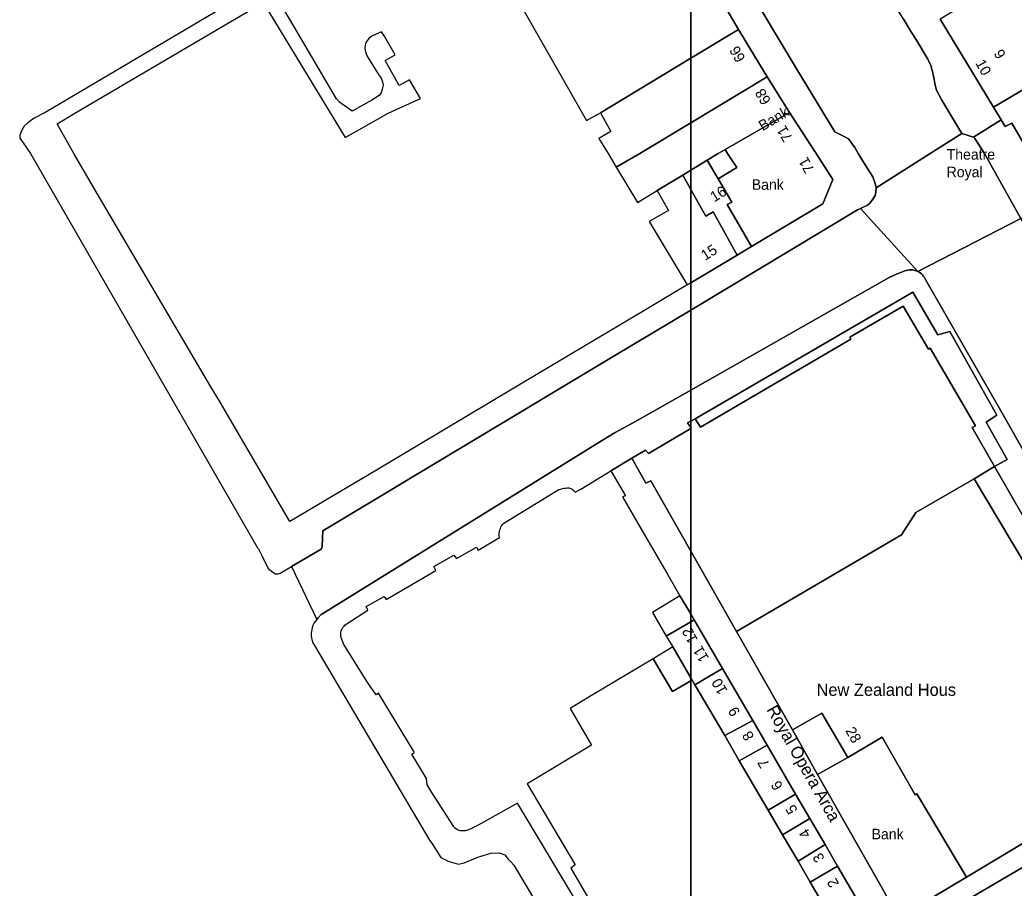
# Model space of a CAD drawing. Extents: x 529240 to 530363, y 179600 to 180767.
# Drawn here: x 529620.3 to 529762.1, y 180395.2 to 180519 of the extents above; entities that cross this region are included whole.
import ezdxf

# ---------------------------------------------------------------- set-up
doc = ezdxf.new("R2010")
doc.units = 0
for name, color, linetype in [('Building', 7, 'Continuous'), ('General surface', 7, 'Continuous'), ('Road Or Track', 7, 'Continuous'), ('Roadside', 7, 'Continuous'), ('Unclassified', 7, 'Continuous')]:
    doc.layers.add(name, color=color, linetype=linetype)

msp = doc.modelspace()

# ---------------------------------------------------------------- linework, layer by layer
at = {"layer": 'Building'}
for points in [[(529716, 180513.56), (529716, 180529.53), (529712.15, 180536.25), (529710.4, 180539.3), (529688.75, 180526.4), (529701.15, 180504.7), (529703.1, 180505.8)], [(529768.1, 180490.9), (529784.4, 180500), (529791, 180503.75), (529802.3, 180510.1), (529803.2, 180510.75), (529801.1, 180514.4), (529796.3, 180523), (529795.6, 180524.2), (529794.1, 180526.8), (529793.35, 180528.15), (529791.95, 180530.55), (529791.05, 180532.2), (529775.65, 180523.35), (529778.6, 180518.05), (529771.5, 180513.85), (529769.5, 180512.7), (529759.2, 180506.6), (529760.3, 180504.8), (529760.85, 180503.85), (529761.8, 180504.3), (529764.3, 180500), (529767.75, 180494.05), (529766.65, 180493.35), (529766.95, 180492.85)], [(529770.85, 180531.8), (529758.1, 180524.65), (529758.8, 180523.5), (529751.6, 180519.15), (529759.2, 180506.6), (529769.5, 180512.7), (529768.2, 180515.2), (529770.1, 180516.25), (529771.5, 180513.85), (529778.6, 180518.05), (529775.65, 180523.35), (529774.55, 180525.25), (529773.4, 180527.3)], [(529716, 180513.56), (529722.8, 180517.65), (529721.2, 180520.45), (529716, 180529.53)], [(529716, 180504.35), (529726.9, 180510.9), (529722.8, 180517.65), (529716, 180513.56)], [(529716, 180504.35), (529716, 180513.56), (529703.1, 180505.8), (529704.6, 180503.1), (529702.9, 180502.1), (529704.2, 180500), (529705.35, 180498.05), (529708.75, 180500)], [(529716, 180497.61), (529718.35, 180499.05), (529719.9, 180500), (529720.9, 180500.55), (529730.1, 180505.85), (529726.9, 180510.9), (529716, 180504.35)], [(529730.1, 180505.85), (529720.9, 180500.55), (529721.25, 180500), (529722.55, 180498), (529719.9, 180496.35), (529721.85, 180493.05), (529721.2, 180492.7), (529724.65, 180486.7), (529734.85, 180492.8), (529736.25, 180496.25), (529733.9, 180500)], [(529716, 180497.61), (529716, 180504.35), (529708.75, 180500), (529705.35, 180498.05), (529708.4, 180493), (529711.2, 180494.7), (529714.85, 180496.9)], [(529766.95, 180492.85), (529766.65, 180493.35), (529767.75, 180494.05), (529764.3, 180500), (529761.8, 180504.3), (529760.85, 180503.85), (529760.3, 180504.8), (529756.35, 180502.3), (529756.5, 180502.1), (529757.9, 180500), (529763.1, 180490.7)], [(529716, 180494.86), (529718.15, 180491.05), (529719.2, 180491.65), (529722.6, 180485.5), (529724.65, 180486.7), (529721.2, 180492.7), (529721.85, 180493.05), (529719.9, 180496.35), (529718.35, 180499.05), (529716, 180497.61)], [(529716, 180481.55), (529716, 180494.86), (529714.85, 180496.9), (529711.2, 180494.7), (529712.8, 180491.85), (529710.05, 180490.3), (529715.5, 180481.25)], [(529716, 180494.86), (529716, 180497.61), (529714.85, 180496.9)], [(529716, 180481.55), (529722.6, 180485.5), (529719.2, 180491.65), (529718.15, 180491.05), (529716, 180494.86)], [(529759.35, 180455.35), (529761.15, 180456.35), (529758.15, 180461.65), (529759.65, 180462.65), (529752.95, 180474.6), (529751.25, 180474.1), (529747.7, 180480.2), (529716.65, 180462.15), (529717.4, 180460.95), (529738.85, 180473.5), (529738.7, 180473.8), (529746.3, 180478.2), (529749.9, 180472.05), (529750.15, 180472.2), (529756.6, 180461.15), (529756.15, 180460.9)], [(529716, 180443.25), (529722.5, 180431.8), (529746.05, 180445.6), (529748.1, 180448.75), (529756.45, 180453.55), (529759.35, 180455.35), (529756.15, 180460.9), (529756.6, 180461.15), (529750.15, 180472.2), (529749.9, 180472.05), (529746.3, 180478.2), (529738.7, 180473.8), (529738.85, 180473.5), (529717.4, 180460.95), (529716.65, 180462.15), (529716, 180461.8), (529716, 180460.88), (529716.05, 180460.8), (529716, 180460.77)], [(529716, 180461.8), (529715.55, 180461.55), (529716, 180460.88)], [(529716, 180443.25), (529716, 180460.77), (529709.95, 180457.2), (529709.55, 180457.65), (529707.6, 180456.5), (529709.6, 180452.95), (529710.3, 180453.3)], [(529716, 180434.29), (529716, 180443.25), (529710.3, 180453.3), (529709.6, 180452.95), (529707.6, 180456.5), (529704.6, 180454.7), (529706.7, 180451.15), (529706.25, 180451), (529709.4, 180445.6), (529712.7, 180439.95), (529714.45, 180436.9)], [(529747.1, 180388.6), (529784.75, 180410.75), (529775.55, 180427), (529778.6, 180428.75), (529776, 180433.1), (529773.05, 180431.45), (529759.35, 180455.35), (529756.45, 180453.55), (529769.05, 180432.45), (529767.7, 180431.65), (529772.95, 180422.55), (529773.05, 180422.45), (529773.2, 180422.35), (529774.1, 180422.9), (529780.7, 180411.95), (529755.35, 180396.75), (529745.7, 180391)], [(529722.5, 180431.8), (529730.5, 180417.75), (529734.7, 180420.15), (529738.4, 180413.8), (529743.3, 180416.7), (529748, 180408.5), (529748.25, 180408.65), (529755.35, 180396.75), (529780.7, 180411.95), (529774.1, 180422.9), (529773.2, 180422.35), (529773.05, 180422.45), (529772.95, 180422.55), (529767.7, 180431.65), (529769.05, 180432.45), (529756.45, 180453.55), (529748.1, 180448.75), (529746.05, 180445.6)], [(529716, 180434.29), (529716.5, 180433.45), (529720.55, 180426.5), (529724.85, 180419.1), (529726.9, 180415.6), (529730.95, 180408.6), (529733, 180405.1), (529735.15, 180401.4), (529736.95, 180398.3), (529743.75, 180386.65), (529747.1, 180388.6), (529745.7, 180391), (529734.1, 180411.4), (529730.5, 180417.75), (529722.5, 180431.8), (529716, 180443.25)], [(529716, 180433.16), (529716, 180434.29), (529714.45, 180436.9), (529710.55, 180434.5), (529712.5, 180431.15)], [(529716, 180433.16), (529716.5, 180433.45), (529716, 180434.29)], [(529716, 180425.2), (529716, 180433.16), (529712.5, 180431.15), (529713.45, 180429.6)], [(529716, 180425.2), (529716.2, 180424.85), (529716.6, 180424.2), (529720.55, 180426.5), (529716.5, 180433.45), (529716, 180433.16)], [(529716, 180370.52), (529716, 180424.74), (529713.4, 180423.25), (529710.65, 180427.9), (529701.85, 180422.65), (529698.8, 180420.8), (529701.85, 180415.6), (529692.65, 180410.05), (529699.5, 180398.5), (529698.9, 180398.05), (529702.6, 180391.65), (529703.9, 180389.45), (529708.05, 180382.35), (529708.75, 180382.65)], [(529720.55, 180426.5), (529716.6, 180424.2), (529720.85, 180416.95), (529724.85, 180419.1)], [(529716, 180370.52), (529716.1, 180370.35), (529722.95, 180374.35), (529723.35, 180373.75), (529727.1, 180376.05), (529727.4, 180375.65), (529730.45, 180377.25), (529730.2, 180377.9), (529733.9, 180380), (529733.55, 180380.6), (529739.9, 180384.35), (529733.05, 180396.05), (529731.3, 180399.05), (529729.1, 180402.8), (529727.05, 180406.3), (529722.9, 180413.35), (529720.85, 180416.95), (529716.6, 180424.2), (529716.2, 180424.85), (529716, 180424.74)], [(529730.5, 180417.75), (529734.1, 180411.4), (529738.4, 180413.8), (529734.7, 180420.15)], [(529724.85, 180419.1), (529720.85, 180416.95), (529722.9, 180413.35), (529726.9, 180415.6)], [(529727.05, 180406.3), (529730.95, 180408.6), (529726.9, 180415.6), (529722.9, 180413.35)], [(529745.7, 180391), (529755.35, 180396.75), (529748.25, 180408.65), (529748, 180408.5), (529743.3, 180416.7), (529738.4, 180413.8), (529734.1, 180411.4)], [(529730.95, 180408.6), (529727.05, 180406.3), (529729.1, 180402.8), (529733, 180405.1)], [(529733, 180405.1), (529729.1, 180402.8), (529731.3, 180399.05), (529735.15, 180401.4)], [(529735.15, 180401.4), (529731.3, 180399.05), (529733.05, 180396.05), (529736.95, 180398.3)], [(529743.75, 180386.65), (529736.95, 180398.3), (529733.05, 180396.05), (529739.9, 180384.35)]]:
    msp.add_lwpolyline(points, close=True, dxfattribs=at)
for points in [[(529721.2, 180520.45), (529722.8, 180517.65)], [(529759.2, 180506.6), (529751.6, 180519.15)], [(529716, 180513.56), (529722.8, 180517.65)], [(529722.8, 180517.65), (529726.9, 180510.9)], [(529703.1, 180505.8), (529716, 180513.56)], [(529759.2, 180506.6), (529769.5, 180512.7)], [(529716, 180504.35), (529726.9, 180510.9)], [(529726.9, 180510.9), (529730.1, 180505.85)], [(529760.3, 180504.8), (529759.2, 180506.6)], [(529730.1, 180505.85), (529720.9, 180500.55)], [(529730.1, 180505.85), (529733.9, 180500), (529736.25, 180496.25), (529734.85, 180492.8), (529724.65, 180486.7)], [(529705.35, 180498.05), (529708.75, 180500), (529716, 180504.35)], [(529756.35, 180502.3), (529760.3, 180504.8)], [(529766.95, 180492.85), (529766.65, 180493.35), (529767.75, 180494.05), (529764.3, 180500), (529761.8, 180504.3), (529760.85, 180503.85), (529760.3, 180504.8)], [(529763.1, 180490.7), (529757.9, 180500), (529756.5, 180502.1), (529756.35, 180502.3)], [(529720.9, 180500.55), (529719.9, 180500), (529718.35, 180499.05)], [(529720.9, 180500.55), (529721.25, 180500), (529722.55, 180498), (529719.9, 180496.35)], [(529716, 180497.61), (529718.35, 180499.05)], [(529719.9, 180496.35), (529718.35, 180499.05)], [(529714.85, 180496.9), (529716, 180497.61)], [(529716, 180494.86), (529714.85, 180496.9)], [(529724.65, 180486.7), (529721.2, 180492.7), (529721.85, 180493.05), (529719.9, 180496.35)], [(529722.6, 180485.5), (529719.2, 180491.65), (529718.15, 180491.05), (529716, 180494.86)], [(529724.65, 180486.7), (529722.6, 180485.5)], [(529722.6, 180485.5), (529716, 180481.55)], [(529716, 180481.55), (529715.5, 180481.25)], [(529759.35, 180455.35), (529761.15, 180456.35), (529758.15, 180461.65), (529759.65, 180462.65), (529752.95, 180474.6), (529751.25, 180474.1), (529747.7, 180480.2), (529716.65, 180462.15)], [(529759.35, 180455.35), (529756.15, 180460.9), (529756.6, 180461.15), (529750.15, 180472.2), (529749.9, 180472.05), (529746.3, 180478.2), (529738.7, 180473.8), (529738.85, 180473.5), (529717.4, 180460.95), (529716.65, 180462.15)], [(529716, 180461.8), (529715.55, 180461.55), (529716, 180460.88)], [(529716.65, 180462.15), (529716, 180461.8)], [(529716, 180460.77), (529709.95, 180457.2), (529709.55, 180457.65), (529707.6, 180456.5)], [(529716, 180460.88), (529716.05, 180460.8), (529716, 180460.77)], [(529707.6, 180456.5), (529709.6, 180452.95), (529710.3, 180453.3), (529716, 180443.25)], [(529747.1, 180388.6), (529784.75, 180410.75), (529775.55, 180427), (529778.6, 180428.75), (529776, 180433.1), (529773.05, 180431.45), (529759.35, 180455.35)], [(529759.35, 180455.35), (529756.45, 180453.55)], [(529756.45, 180453.55), (529748.1, 180448.75), (529746.05, 180445.6), (529722.5, 180431.8)], [(529755.35, 180396.75), (529780.7, 180411.95), (529774.1, 180422.9), (529773.2, 180422.35), (529773.05, 180422.45), (529772.95, 180422.55), (529767.7, 180431.65), (529769.05, 180432.45), (529756.45, 180453.55)], [(529716, 180443.25), (529722.5, 180431.8)], [(529716, 180434.29), (529714.45, 180436.9)], [(529716.5, 180433.45), (529716, 180434.29)], [(529716, 180433.16), (529712.5, 180431.15)], [(529716.5, 180433.45), (529716, 180433.16)], [(529720.55, 180426.5), (529716.5, 180433.45)], [(529722.5, 180431.8), (529730.5, 180417.75)], [(529716, 180425.2), (529713.45, 180429.6)], [(529716, 180424.74), (529713.4, 180423.25), (529710.65, 180427.9)], [(529720.55, 180426.5), (529716.6, 180424.2)], [(529724.85, 180419.1), (529720.55, 180426.5)], [(529716.2, 180424.85), (529716, 180425.2)], [(529716.2, 180424.85), (529716, 180424.74)], [(529716.6, 180424.2), (529716.2, 180424.85)], [(529720.85, 180416.95), (529716.6, 180424.2)], [(529738.4, 180413.8), (529734.7, 180420.15), (529730.5, 180417.75)], [(529724.85, 180419.1), (529720.85, 180416.95)], [(529726.9, 180415.6), (529724.85, 180419.1)], [(529730.5, 180417.75), (529734.1, 180411.4)], [(529722.9, 180413.35), (529720.85, 180416.95)], [(529726.9, 180415.6), (529722.9, 180413.35)], [(529730.95, 180408.6), (529726.9, 180415.6)], [(529738.4, 180413.8), (529743.3, 180416.7), (529748, 180408.5), (529748.25, 180408.65), (529755.35, 180396.75)], [(529727.05, 180406.3), (529722.9, 180413.35)], [(529734.1, 180411.4), (529738.4, 180413.8)], [(529734.1, 180411.4), (529745.7, 180391)], [(529730.95, 180408.6), (529727.05, 180406.3)], [(529733, 180405.1), (529730.95, 180408.6)], [(529729.1, 180402.8), (529727.05, 180406.3)], [(529733, 180405.1), (529729.1, 180402.8)], [(529735.15, 180401.4), (529733, 180405.1)], [(529731.3, 180399.05), (529729.1, 180402.8)], [(529735.15, 180401.4), (529731.3, 180399.05)], [(529736.95, 180398.3), (529735.15, 180401.4)], [(529733.05, 180396.05), (529731.3, 180399.05)], [(529736.95, 180398.3), (529733.05, 180396.05)], [(529743.75, 180386.65), (529736.95, 180398.3)], [(529739.9, 180384.35), (529733.05, 180396.05)], [(529745.7, 180391), (529755.35, 180396.75)]]:
    msp.add_lwpolyline(points, dxfattribs=at)
at = {"layer": 'General surface'}
for points in [[(529718.35, 180499.05), (529719.9, 180496.35), (529722.55, 180498), (529721.25, 180500), (529720.9, 180500.55), (529719.9, 180500)], [(529716, 180424.74), (529716, 180425.2), (529713.45, 180429.6), (529710.65, 180427.9), (529713.4, 180423.25)], [(529716, 180424.74), (529716.2, 180424.85), (529716, 180425.2)]]:
    msp.add_lwpolyline(points, close=True, dxfattribs=at)
at = {"layer": 'Road Or Track'}
for points in [[(529754.65, 180502.85), (529751.8, 180507.6), (529751.05, 180509), (529750.9, 180509.55), (529750.6, 180511.25), (529750.4, 180512), (529750.25, 180512.55), (529749.8, 180513.45), (529748.2, 180516.15), (529747.5, 180517.25), (529746.3, 180519.25), (529743.55, 180523.65), (529741.95, 180526.15), (529739.4, 180528.3), (529738.55, 180529.65), (529737.2, 180532.15), (529736.4, 180533.9)], [(529723.3, 180525.14), (529731.05, 180512.15), (529736.54, 180503.08), (529737.68, 180502.52), (529738.49, 180502.07), (529739.38, 180500.82), (529739.88, 180500), (529741.1, 180497.96), (529741.98, 180496.67), (529742.32, 180495.71), (529742.45, 180495.1), (529750.16, 180500), (529754.65, 180502.85), (529751.8, 180507.6), (529751.05, 180509), (529750.9, 180509.55), (529750.6, 180511.25), (529750.4, 180512), (529750.25, 180512.55), (529749.8, 180513.45), (529748.2, 180516.15), (529747.5, 180517.25), (529746.3, 180519.25)], [(529723.3, 180525.14), (529731.05, 180512.15), (529736.54, 180503.08)], [(529736.54, 180503.08), (529737.68, 180502.52), (529738.49, 180502.07), (529739.38, 180500.82), (529739.88, 180500), (529741.1, 180497.96), (529741.98, 180496.67), (529742.32, 180495.71), (529742.45, 180495.1)], [(529756.35, 180502.3), (529754.65, 180502.85)], [(529742.45, 180495.1), (529742.41, 180494.46), (529742.32, 180493.99), (529741.98, 180493.46), (529741.59, 180492.93), (529741.19, 180492.61), (529740.2, 180492.15)], [(529740.2, 180492.15), (529739.8, 180491.95), (529716, 180477.64)], [(529716, 180466.24), (529744.3, 180482.3)], [(529744.3, 180482.3), (529745.45, 180482.8), (529745.6, 180482.85), (529746.3, 180483.15), (529746.55, 180483.25), (529746.75, 180483.3), (529746.9, 180483.35), (529747.15, 180483.4), (529747.7, 180483.4), (529747.95, 180483.3), (529748.15, 180483.25), (529748.4, 180483.15)], [(529748.4, 180483.15), (529748.6, 180483.05), (529748.7, 180482.95), (529748.9, 180482.8), (529749.05, 180482.65), (529749.2, 180482.45), (529749.35, 180482.3), (529749.55, 180481.9), (529760.35, 180463.05), (529766.47, 180452.29)], [(529716, 180477.64), (529704.95, 180471), (529663.51, 180446.16)], [(529662.65, 180433.5), (529662.85, 180433.75), (529663.3, 180434.2), (529663.75, 180434.5), (529702.65, 180458.6), (529705.2, 180460.2), (529708, 180461.7), (529716, 180466.24)]]:
    msp.add_lwpolyline(points, dxfattribs=at)
for points in [[(529742.45, 180495.1), (529742.41, 180494.46), (529742.32, 180493.99), (529741.98, 180493.46), (529741.59, 180492.93), (529741.19, 180492.61), (529740.2, 180492.15), (529748.4, 180483.15), (529763.1, 180490.7), (529757.9, 180500), (529756.5, 180502.1), (529756.35, 180502.3), (529754.65, 180502.85), (529750.16, 180500)], [(529716, 180466.24), (529744.3, 180482.3), (529745.45, 180482.8), (529745.6, 180482.85), (529746.3, 180483.15), (529746.55, 180483.25), (529746.75, 180483.3), (529746.9, 180483.35), (529747.15, 180483.4), (529747.7, 180483.4), (529747.95, 180483.3), (529748.15, 180483.25), (529748.4, 180483.15), (529740.2, 180492.15), (529739.8, 180491.95), (529716, 180477.64)], [(529763.1, 180490.7), (529748.4, 180483.15), (529748.6, 180483.05), (529748.7, 180482.95), (529748.9, 180482.8), (529749.05, 180482.65), (529749.2, 180482.45), (529749.35, 180482.3), (529749.55, 180481.9), (529760.35, 180463.05), (529766.47, 180452.29), (529782.17, 180458.23), (529781.96, 180458.2), (529781.22, 180458.32), (529780.25, 180460.2)], [(529716, 180466.24), (529716, 180477.64), (529704.95, 180471), (529663.51, 180446.16), (529663.49, 180445.13), (529663.44, 180443.87), (529663.27, 180443.56), (529659.05, 180441.08), (529662.65, 180433.5), (529662.85, 180433.75), (529663.3, 180434.2), (529663.75, 180434.5), (529702.65, 180458.6), (529705.2, 180460.2), (529708, 180461.7)]]:
    msp.add_lwpolyline(points, close=True, dxfattribs=at)
at = {"layer": 'Roadside'}
for points in [[(529721.2, 180520.45), (529722.8, 180517.65), (529726.9, 180510.9), (529730.1, 180505.85), (529733.9, 180500), (529736.25, 180496.25), (529734.85, 180492.8), (529724.65, 180486.7), (529722.6, 180485.5), (529716, 180481.55), (529716, 180477.64), (529739.8, 180491.95), (529740.2, 180492.15), (529741.19, 180492.61), (529741.59, 180492.93), (529741.98, 180493.46), (529742.32, 180493.99), (529742.41, 180494.46), (529742.45, 180495.1), (529742.32, 180495.71), (529741.98, 180496.67), (529741.1, 180497.96), (529739.88, 180500), (529739.38, 180500.82), (529738.49, 180502.07), (529737.68, 180502.52), (529736.54, 180503.08), (529731.05, 180512.15), (529723.3, 180525.14)], [(529651.05, 180521.9), (529624, 180505.9), (529622.35, 180505), (529621.45, 180504.35), (529620.9, 180503.9), (529620.55, 180503.2), (529620.3, 180502.6), (529620.3, 180502.15), (529620.75, 180501.5), (529621.8, 180500), (529649.12, 180452.56), (529654.2, 180443.75), (529654.35, 180443.6), (529654.81, 180442.62), (529655.73, 180440.76), (529656.36, 180440.28), (529656.76, 180440), (529657.12, 180440.03), (529657.43, 180440.13), (529659.05, 180441.08), (529663.27, 180443.56), (529663.44, 180443.87), (529663.49, 180445.13), (529663.51, 180446.16), (529704.95, 180471), (529716, 180477.64), (529716, 180481.55), (529715.5, 180481.25), (529709.3, 180477.55), (529699, 180471.4), (529694.2, 180468.55), (529677.05, 180458.35), (529671.15, 180454.8), (529658.8, 180447.5), (529648.85, 180464.5), (529647.55, 180466.7), (529630.85, 180495.1), (529628, 180500), (529625.6, 180504.2), (529628.15, 180505.75), (529655, 180521.5), (529666.7, 180502.25), (529668.3, 180503.15), (529672.85, 180505.75), (529677.46, 180507.84), (529675.9, 180510.5), (529674.4, 180509.7), (529672.4, 180513.25), (529673.85, 180514.05), (529672.35, 180516.6), (529671.9, 180517.35), (529670.7, 180516.8), (529670.5, 180516.7), (529670.1, 180516.4), (529669.8, 180516), (529669.6, 180515.65), (529669.5, 180515.1), (529669.55, 180514.65), (529669.7, 180514.2), (529669.9, 180513.75), (529671.55, 180511.1), (529671.65, 180511), (529671.9, 180510.65), (529672.05, 180510.2), (529672.1, 180509.75), (529672.05, 180509.35), (529672, 180509.15), (529671.85, 180508.65), (529671.55, 180508.25), (529670.5, 180507.6), (529667.7, 180506), (529665.9, 180507.3), (529665.45, 180507.8), (529659.4, 180518.15), (529656.3, 180523.4)], [(529746.3, 180519.25), (529747.5, 180517.25), (529748.2, 180516.15), (529749.8, 180513.45), (529750.25, 180512.55), (529750.4, 180512), (529750.6, 180511.25), (529750.9, 180509.55), (529751.05, 180509), (529751.8, 180507.6), (529754.65, 180502.85), (529756.35, 180502.3), (529760.3, 180504.8), (529759.2, 180506.6), (529751.6, 180519.15)], [(529766.47, 180452.29), (529760.35, 180463.05), (529749.55, 180481.9), (529749.35, 180482.3), (529749.2, 180482.45), (529749.05, 180482.65), (529748.9, 180482.8), (529748.7, 180482.95), (529748.6, 180483.05), (529748.4, 180483.15), (529748.15, 180483.25), (529747.95, 180483.3), (529747.7, 180483.4), (529747.15, 180483.4), (529746.9, 180483.35), (529746.75, 180483.3), (529746.55, 180483.25), (529746.3, 180483.15), (529745.6, 180482.85), (529745.45, 180482.8), (529744.3, 180482.3), (529716, 180466.24), (529716, 180461.8), (529716.65, 180462.15), (529747.7, 180480.2), (529751.25, 180474.1), (529752.95, 180474.6), (529759.65, 180462.65), (529758.15, 180461.65), (529761.15, 180456.35), (529759.35, 180455.35), (529773.05, 180431.45)], [(529700.6, 180391.75), (529691.3, 180407.3), (529685.65, 180404.15), (529684.55, 180403.6), (529684.15, 180403.45), (529683.95, 180403.4), (529683.8, 180403.35), (529683.15, 180403.35), (529682.8, 180403.45), (529682.35, 180403.75), (529682.25, 180403.85), (529682.15, 180404), (529679.08, 180408.84), (529678.4, 180409.9), (529678.3, 180410.8), (529676.2, 180414.3), (529676.55, 180414.55), (529676.45, 180414.75), (529671.45, 180423), (529671.1, 180422.75), (529669.95, 180424.45), (529666.5, 180429.95), (529666.3, 180430.4), (529666.25, 180430.5), (529666.1, 180431.1), (529666.1, 180431.65), (529666.15, 180431.85), (529666.2, 180432), (529666.25, 180432.2), (529666.3, 180432.3), (529666.55, 180432.55), (529666.65, 180432.7), (529666.85, 180432.85), (529669.95, 180434.85), (529669.7, 180435.35), (529672.25, 180436.8), (529672.55, 180436.35), (529679.65, 180440.5), (529679.35, 180441.05), (529682.2, 180442.7), (529682.6, 180442.2), (529685.45, 180443.8), (529685.65, 180443.4), (529688.7, 180445.2), (529688.65, 180445.45), (529688.65, 180445.75), (529688.7, 180446.1), (529688.75, 180446.3), (529688.85, 180446.5), (529688.9, 180446.7), (529688.95, 180446.8), (529689.1, 180446.95), (529689.2, 180447.1), (529689.35, 180447.25), (529697.2, 180452.05), (529697.45, 180452.1), (529697.7, 180452.2), (529697.95, 180452.25), (529698.2, 180452.25), (529698.35, 180452.3), (529698.6, 180452.3), (529698.9, 180452.2), (529699.1, 180452.1), (529699.3, 180451.9), (529699.35, 180451.8), (529699.5, 180451.65), (529700.3, 180452.1), (529704.6, 180454.7), (529707.6, 180456.5), (529709.55, 180457.65), (529709.95, 180457.2), (529716, 180460.77), (529716, 180460.88), (529715.55, 180461.55), (529716, 180461.8), (529716, 180466.24), (529708, 180461.7), (529705.2, 180460.2), (529702.65, 180458.6), (529663.75, 180434.5), (529663.3, 180434.2), (529662.85, 180433.75), (529662.65, 180433.5), (529662.3, 180433.05), (529662.05, 180432.55), (529661.95, 180432.1), (529661.89, 180431.8), (529661.85, 180431.6), (529661.85, 180431.15), (529661.95, 180430.65), (529662.1, 180430.2), (529662.35, 180429.8), (529670.52, 180415.98), (529678.75, 180402.05), (529678.9, 180401.8), (529679.2, 180401.35), (529680.37, 180399.56), (529681.41, 180399.01), (529682.22, 180398.78), (529682.85, 180398.62), (529683.69, 180398.81), (529685.64, 180399.6), (529687.48, 180400.16), (529688.65, 180400.22), (529689.46, 180399.92), (529689.95, 180399.3), (529690.4, 180398.9), (529690.75, 180398.45), (529710, 180366.15)], [(529784.75, 180410.75), (529747.1, 180388.6)]]:
    msp.add_lwpolyline(points, dxfattribs=at)
msp.add_lwpolyline([(529716, 180460.77), (529716.05, 180460.8), (529716, 180460.88)], close=True, dxfattribs=at)
at = {"layer": 'Unclassified'}
for points in [[(529742.45, 180495.1), (529750.16, 180500), (529754.65, 180502.85)], [(529748.4, 180483.15), (529740.2, 180492.15)], [(529763.1, 180490.7), (529748.4, 180483.15)]]:
    msp.add_lwpolyline(points, dxfattribs=at)

# ---------------------------------------------------------------- texts
for s, height, rotation, p in [('66', 1.5, 120.1, (529723.85, 180513.55)), ('9', 1.5, 301.6, (529759.15, 180514.25)), ('10', 1.5, 298.8, (529756.55, 180512.9)), ('68', 1.5, 120.9, (529727.5, 180507.5)), ('Bank', 1.5, 30.7, (529726.25, 180503.15)), ('71', 1.5, 120.7, (529730.6, 180502.2)), ('71', 1.5, 119.8, (529733.7, 180497.7)), ('16', 1.5, 31.4, (529719.35, 180493)), ('15', 1.5, 32.6, (529718.05, 180484.65)), ('12', 1.5, 118, (529717.05, 180430.6)), ('11', 1.5, 121, (529718.65, 180428)), ('10', 1.5, 120.1, (529721.3, 180423.35)), ('Royal Opera Arca', 1.75, 299.6, (529726.75, 180420.65)), ('9', 1.5, 120, (529723.1, 180420.25)), ('8', 1.5, 121, (529725.1, 180416.8)), ('28', 1.5, 299.9, (529738, 180417.65)), ('7', 1.5, 119.5, (529727.3, 180412.85)), ('6', 1.5, 119.9, (529729.2, 180409.7)), ('5', 1.5, 120.7, (529731.3, 180406.3)), ('4', 1.5, 119.9, (529733.2, 180402.85)), ('3', 1.5, 120.2, (529735.15, 180399.4)), ('2', 1.5, 119.2, (529737.2, 180395.8))]:
    msp.add_text(s, height=height, rotation=rotation, dxfattribs=at).set_placement(p)
for s, height, p in [('Theatre', 1.5, (529752.5, 180499.1)), ('Royal', 1.5, (529752.5, 180496.6)), ('Bank', 1.5, (529724.7, 180494.8)), ('New Zealand Hous', 1.75, (529733.94, 180422.61)), ('Bank', 1.5, (529741.8, 180402.15))]:
    msp.add_text(s, height=height, dxfattribs=at).set_placement(p)

doc.saveas('drawing.dxf')
